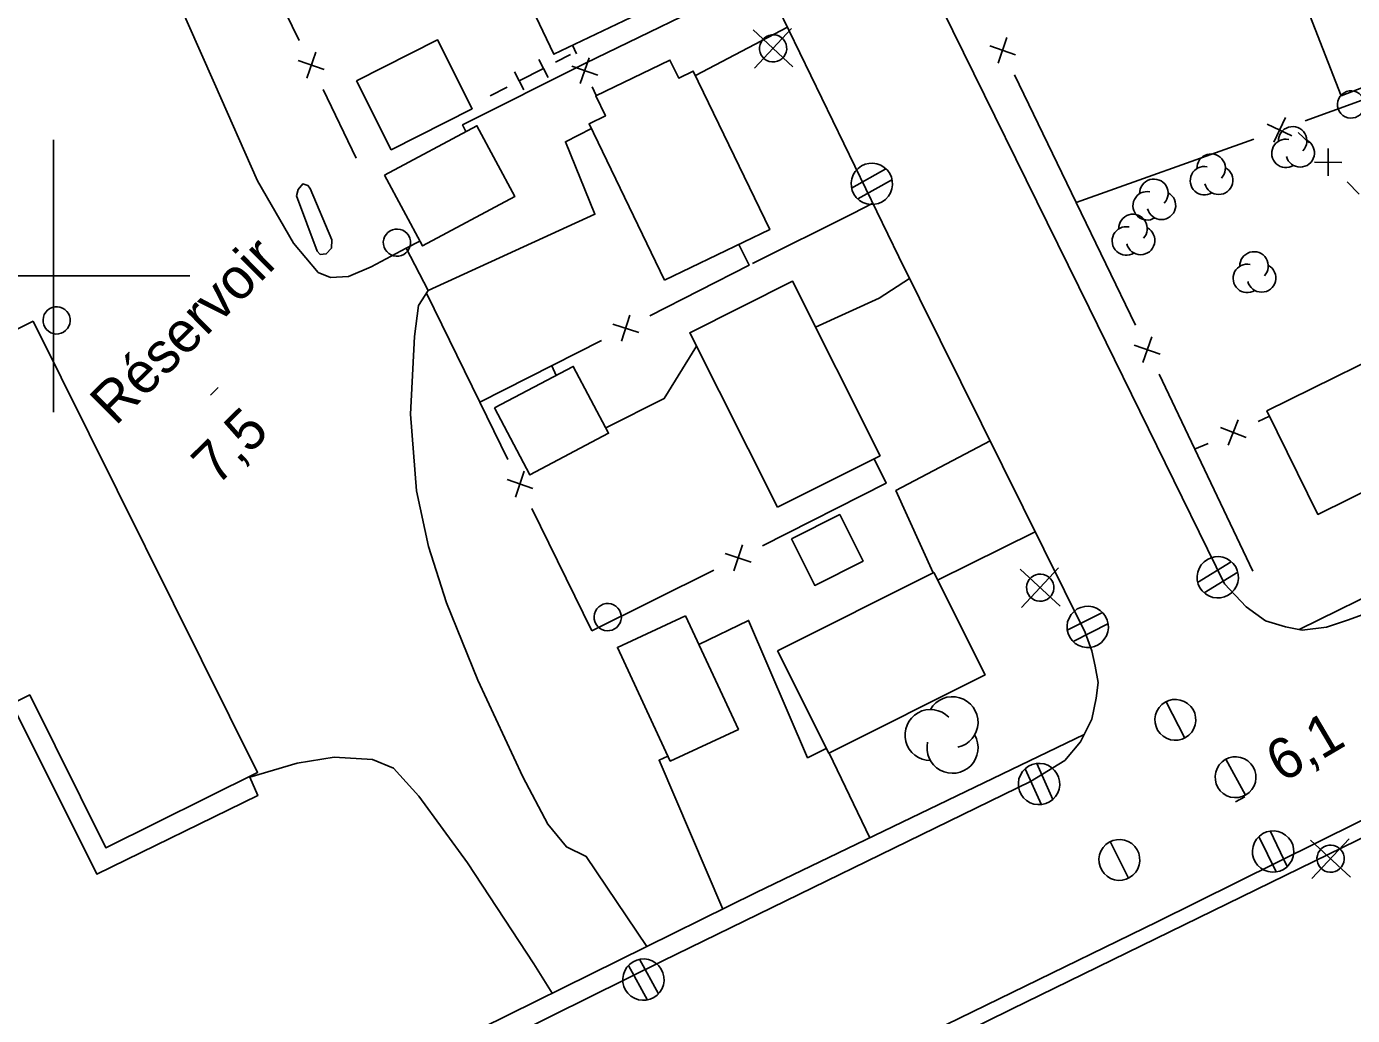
# Model space of a CAD drawing. Extents: x 381879 to 384696, y 5564785 to 5567594.
# Drawn here: x 383798 to 383895.3, y 5566545.7 to 5566618.3 of the extents above; entities that cross this region are included whole.
import ezdxf

# ---------------------------------------------------------------- set-up
doc = ezdxf.new("R2010")
doc.units = 0
for name, color, linetype in [('Niveau 19', 7, 'Continuous'), ('Niveau 21', 7, 'Continuous'), ('Niveau 22', 7, 'Continuous'), ('Niveau 3', 7, 'Continuous'), ('Niveau 31', 7, 'Continuous'), ('Niveau 33', 7, 'Continuous'), ('Niveau 36', 7, 'Continuous'), ('Niveau 37', 7, 'Continuous'), ('Niveau 44', 7, 'Continuous'), ('Niveau 52', 7, 'Continuous'), ('Niveau 61', 7, 'Continuous')]:
    doc.layers.add(name, color=color, linetype=linetype)

msp = doc.modelspace()

# ---------------------------------------------------------------- linework, layer by layer
at = {"layer": 'Niveau 19'}
for points in [[(383853.85, 5566618.26), (383847.09, 5566614.72)], [(383830.26, 5566610.6), (383830.01, 5566611.09), (383839.02, 5566615.63)], [(383839.46, 5566610.82), (383837.55, 5566609.85), (383839.72, 5566604.53), (383827.48, 5566598.93), (383825.87, 5566602.05), (383826.88, 5566602.56)], [(383851.29, 5566600.91), (383858.64, 5566604.59), (383860.11, 5566605.35)], [(383862.81, 5566599.81), (383860.58, 5566598.38), (383855.91, 5566596.25)], [(383847.18, 5566594.84), (383844.81, 5566591), (383840.51, 5566588.85)], [(383836.88, 5566592.7), (383836.55, 5566593.41)], [(383864.53, 5566578.22), (383861.81, 5566584.25), (383868.72, 5566587.89)], [(383872.03, 5566581.23), (383864.86, 5566577.68)], [(383847.34, 5566572.96), (383851, 5566574.71), (383855.33, 5566564.63), (383856.7, 5566565.32)], [(383849.11, 5566553.53), (383844.43, 5566564.45), (383845.08, 5566564.76)], [(383856.91, 5566564.97), (383859.9, 5566558.76)]]:
    msp.add_lwpolyline(points, dxfattribs=at)
at = {"layer": 'Niveau 21'}
for points in [[(383755.02, 5566596.86), (383767.93, 5566573.56), (383780.67, 5566550.72), (383790.58, 5566532.92), (383792.23, 5566530.71), (383794.36, 5566529.12), (383796.26, 5566528.28), (383798.24, 5566528.06), (383800.17, 5566528.13), (383801.26, 5566528.42), (383802.74, 5566528.96), (383823.09, 5566539.02), (383844.7, 5566549.74), (383871.68, 5566562.88), (383874.2, 5566564.44), (383875.36, 5566565.8), (383876.18, 5566567.46), (383876.51, 5566569.01), (383876.65, 5566570.16), (383876.44, 5566571.36), (383876.19, 5566572.48), (383875.7, 5566573.82), (383862.02, 5566601.4), (383850.72, 5566624.73)], [(383863.69, 5566622.69), (383875.98, 5566597.67), (383885.93, 5566577.41), (383887.5, 5566575.71), (383888.94, 5566574.68), (383890.4, 5566574.25), (383891.61, 5566574.01), (383893.41, 5566574.22), (383894.95, 5566574.74), (383896.37, 5566575.26), (383923.1, 5566588.09), (383927.69, 5566589.87), (383944.31, 5566595.43), (383979.52, 5566607.2), (384001.42, 5566614.57), (384004.07, 5566615.71), (384006.09, 5566616.8)], [(383904.61, 5566564.31), (383880.98, 5566552.58), (383849.05, 5566537.04), (383819.81, 5566522.66), (383808.96, 5566517.32), (383806.88, 5566515.72), (383805.93, 5566513.94), (383805.23, 5566512.12), (383804.95, 5566510.1), (383805.18, 5566508.11), (383805.55, 5566506.68), (383806.61, 5566504.47), (383821.97, 5566476.79), (383838.49, 5566446.66)]]:
    msp.add_lwpolyline(points, dxfattribs=at)
at = {"layer": 'Niveau 22'}
for points in [[(383891.4, 5566574.05), (383912.9, 5566584.63), (383922.15, 5566589.29), (383925.48, 5566590.71), (383928.43, 5566591.74), (383946.28, 5566597.67), (383969.25, 5566605.24), (383992.96, 5566613.08), (384002.53, 5566616.27), (384005.19, 5566617.71)], [(383757.7, 5566595.75), (383767.27, 5566578.23), (383774.82, 5566564.38), (383782.43, 5566550.78), (383789.62, 5566537.75), (383792.32, 5566533.2), (383793.87, 5566531.4), (383795.78, 5566530.31), (383797.51, 5566529.71), (383799.23, 5566529.65), (383800.55, 5566529.77), (383801.83, 5566530.23), (383803.37, 5566530.8), (383810.46, 5566534.29), (383831.36, 5566544.77), (383851.56, 5566554.74), (383875.63, 5566566.35)], [(383928.94, 5566574.92), (383906.19, 5566563.73), (383870.28, 5566546.19), (383842.91, 5566532.67), (383809.67, 5566516.34), (383807.9, 5566514.67), (383807.01, 5566513.07), (383806.6, 5566511.33), (383806.46, 5566509.72), (383806.84, 5566507.88), (383807.4, 5566506.15), (383808.97, 5566503.25), (383820.11, 5566483.51), (383835.47, 5566455.64), (383851.58, 5566426.94)]]:
    msp.add_lwpolyline(points, dxfattribs=at)
at = {"layer": 'Niveau 3'}
for p, q in [((383811.5, 5566591.24), (383812.07, 5566591.81)), ((383886.72, 5566561.39), (383887.42, 5566561.77))]:
    msp.add_line(p, q, dxfattribs=at)
at = {"layer": 'Niveau 31'}
for points in [[(383838.83, 5566631.67), (383844.42, 5566619.95), (383836.71, 5566616.27), (383831.12, 5566627.98)], [(383896.96, 5566623.83), (383900.22, 5566615.46), (383894.48, 5566613.22), (383891.22, 5566621.59)], [(383822.23, 5566614.32), (383828.18, 5566617.32), (383830.72, 5566612.27), (383824.77, 5566609.27)], [(383844.83, 5566599.68), (383839.29, 5566611.17), (383840.49, 5566611.75), (383839.78, 5566613.22), (383845.23, 5566615.85), (383845.87, 5566614.52), (383846.94, 5566615.04), (383852.55, 5566603.4)], [(383824.29, 5566607.41), (383831.06, 5566611.03), (383833.84, 5566605.83), (383827.07, 5566602.21)], [(383853.11, 5566583.02), (383846.68, 5566595.83), (383854.22, 5566599.61), (383860.65, 5566586.8)], [(383798.5, 5566596.69), (383814.96, 5566563.56), (383803.82, 5566558.03), (383798.25, 5566569.25), (383779.46, 5566559.92), (383773.71, 5566571.48), (383792.8, 5566580.96), (383787.66, 5566591.3)], [(383904.2, 5566588.15), (383892.78, 5566582.5), (383889.03, 5566590.09), (383900.64, 5566595.83), (383901.16, 5566594.78), (383902.97, 5566595.67), (383905.63, 5566590.3), (383903.62, 5566589.3)], [(383832.36, 5566590.31), (383838.13, 5566593.36), (383840.72, 5566588.45), (383834.95, 5566585.4)], [(383854.14, 5566580.71), (383857.69, 5566582.49), (383859.4, 5566579.07), (383855.85, 5566577.29)], [(383853.11, 5566572.49), (383864.58, 5566578.24), (383868.35, 5566570.71), (383856.88, 5566564.96)], [(383846.37, 5566575.05), (383850.25, 5566566.71), (383845.25, 5566564.39), (383841.37, 5566572.73)]]:
    msp.add_lwpolyline(points, close=True, dxfattribs=at)
at = {"layer": 'Niveau 33'}
msp.add_lwpolyline([(383818.83, 5566606.41), (383820.41, 5566602.66), (383820.4, 5566602.04), (383820, 5566601.62), (383819.57, 5566601.57), (383819.35, 5566601.83), (383817.81, 5566605.88), (383817.94, 5566606.34), (383818.28, 5566606.76), (383818.66, 5566606.64)], close=True, dxfattribs=at)
at = {"layer": 'Niveau 36'}
for p, q in [((383851.33, 5566618.07), (383854.25, 5566615.35)), ((383851.43, 5566615.25), (383854.15, 5566618.17)), ((383861.08, 5566607.86), (383858.55, 5566606.45)), ((383859.02, 5566605.66), (383861.55, 5566607.07)), ((383886.41, 5566579.02), (383883.93, 5566577.51)), ((383870.93, 5566578.48), (383873.85, 5566575.76)), ((383871.03, 5566575.66), (383873.75, 5566578.58)), ((383884.43, 5566576.74), (383886.91, 5566578.25)), ((383876.97, 5566575.3), (383874.38, 5566574)), ((383874.81, 5566573.18), (383877.4, 5566574.48)), ((383883.01, 5566566.08), (383881.63, 5566568.74)), ((383887.45, 5566561.88), (383886.03, 5566564.52)), ((383871.3, 5566563.83), (383872.48, 5566561.18)), ((383873.32, 5566561.57), (383872.14, 5566564.22)), ((383877.53, 5566558.48), (383878.87, 5566555.8)), ((383888.45, 5566558.86), (383889.71, 5566556.25)), ((383890.53, 5566556.66), (383889.27, 5566559.27)), ((383892.24, 5566558.59), (383895.16, 5566555.87)), ((383892.34, 5566555.77), (383895.06, 5566558.69)), ((383844.38, 5566547.3), (383842.98, 5566549.84)), ((383842.18, 5566549.38), (383843.58, 5566546.84))]:
    msp.add_line(p, q, dxfattribs=at)
for centre, major_axis, ratio in [((383852.797, 5566616.706), (0.116, -0.993), 0.99999), ((383895.21, 5566612.587), (0.799, -0.602), 0.999875), ((383860.042, 5566606.761), (1.212, -0.913), 0.999875), ((383825.19, 5566602.447), (0.799, -0.602), 0.999875), ((383800.22, 5566596.737), (0.799, -0.602), 0.999875), ((383885.428, 5566577.88), (-1.212, 0.913), 0.999875), ((383872.397, 5566577.116), (0.799, -0.602), 0.999875), ((383840.66, 5566574.957), (0.799, -0.602), 0.999875), ((383875.882, 5566574.241), (1.212, -0.913), 0.999875), ((383882.314, 5566567.417), (-1.198, 0.903), 0.999875), ((383872.311, 5566562.708), (-1.212, 0.913), 0.999875), ((383886.734, 5566563.207), (-1.198, 0.903), 0.999875), ((383889.489, 5566557.752), (1.212, -0.913), 0.999875), ((383878.206, 5566557.133), (1.198, -0.903), 0.999875), ((383893.707, 5566557.226), (0.799, -0.602), 0.999875), ((383843.281, 5566548.348), (-1.212, 0.913), 0.999875)]:
    msp.add_ellipse(centre, major_axis=major_axis, ratio=ratio, dxfattribs=at)
at = {"layer": 'Niveau 37'}
for p, q in [((383813.63, 5566626.26), (383818.02, 5566617.28)), ((383868.69, 5566616.89), (383870.59, 5566616.24)), ((383869.31, 5566615.61), (383869.96, 5566617.51)), ((383818.57, 5566614.53), (383819.23, 5566616.43)), ((383835.6, 5566615.9), (383836.28, 5566614.57)), ((383836.83, 5566615.69), (383837.94, 5566616.25)), ((383838.64, 5566614.12), (383839.31, 5566616.02)), ((383817.95, 5566615.81), (383819.85, 5566615.15)), ((383833.81, 5566614.99), (383834.5, 5566613.66)), ((383834.16, 5566614.32), (383835.94, 5566615.23)), ((383838.03, 5566615.41), (383839.93, 5566614.74)), ((383870.52, 5566614.77), (383875.04, 5566605.4)), ((383819.78, 5566613.68), (383822.2, 5566608.64)), ((383832.03, 5566613.21), (383833.27, 5566613.87)), ((383890.87, 5566610.29), (383889.06, 5566611.15)), ((383889.53, 5566609.81), (383890.39, 5566611.63)), ((383875.04, 5566605.4), (383888.08, 5566610.05)), ((383892.13, 5566609.78), (383891.32, 5566610.52)), ((383893.54, 5566609.35), (383893.52, 5566607.34)), ((383894.53, 5566608.34), (383892.52, 5566608.36)), ((383895.8, 5566606), (383894.93, 5566606.92)), ((383875.04, 5566605.4), (383879.38, 5566596.39)), ((383842.94, 5566595.85), (383841.03, 5566596.47)), ((383841.67, 5566595.21), (383842.29, 5566597.12)), ((383879.92, 5566593.64), (383880.58, 5566595.54)), ((383831.28, 5566590.73), (383840.2, 5566595.26)), ((383879.3, 5566594.92), (383881.2, 5566594.26)), ((383881.12, 5566592.79), (383888.01, 5566578.32)), ((383888.39, 5566589.32), (383889.22, 5566589.7)), ((383887.5, 5566588.15), (383885.63, 5566588.88)), ((383886.2, 5566587.58), (383886.93, 5566589.45)), ((383883.72, 5566587.28), (383884.73, 5566587.71)), ((383835.17, 5566584.39), (383833.27, 5566585.05)), ((383834.54, 5566585.67), (383833.89, 5566583.77)), ((383839.49, 5566573.94), (383835.1, 5566582.92)), ((383849.91, 5566578.35), (383850.54, 5566580.26)), ((383851.18, 5566578.99), (383849.27, 5566579.62)), ((383839.49, 5566573.94), (383848.44, 5566578.41))]:
    msp.add_line(p, q, dxfattribs=at)
for points in [[(383839.02, 5566615.63), (383850.74, 5566621.32)], [(383838.38, 5566616.3), (383838.08, 5566616.93)], [(383891.85, 5566611.39), (383902.17, 5566615.12), (383904.33, 5566610.95)], [(383839.81, 5566613.24), (383839.52, 5566613.89)], [(383843.76, 5566597.07), (383851.03, 5566600.78), (383850.29, 5566602.31)], [(383833.34, 5566586.52), (383831.28, 5566590.73), (383827.36, 5566598.74)], [(383852.01, 5566580.2), (383861.09, 5566584.78), (383860.22, 5566586.58)]]:
    msp.add_lwpolyline(points, dxfattribs=at)
at = {"layer": 'Niveau 44'}
for centre, start, end in [((383865.961, 5566567.241), 282.26915, 149.72624), ((383864.35, 5566566.304), 44.11535, 269.80394), ((383865.961, 5566565.367), 166.93684, 29.62121)]:
    msp.add_arc(centre, 1.874, start, end, dxfattribs=at)
for centre, start_param, end_param in [((383890.921, 5566609.917), 6.162675, 10.101684), ((383890.43, 5566609), 2.023129, 5.909704), ((383891.475, 5566609.036), 4.036058, 8.005933), ((383884.45, 5566606.99), 2.023129, 5.909704), ((383884.941, 5566607.907), 6.162675, 10.101684), ((383880.741, 5566606.067), 6.162675, 10.101684), ((383885.495, 5566607.026), 4.036058, 8.005933), ((383880.25, 5566605.15), 2.023129, 5.909704), ((383881.295, 5566605.186), 4.036058, 8.005933), ((383879.211, 5566603.487), 6.162675, 10.101684), ((383878.72, 5566602.57), 2.023129, 5.909704), ((383879.765, 5566602.606), 4.036058, 8.005933), ((383888.091, 5566600.737), 6.162675, 10.101684), ((383887.6, 5566599.82), 2.023129, 5.909704), ((383888.645, 5566599.856), 4.036058, 8.005933)]:
    msp.add_ellipse(centre, major_axis=(0.836, -0.629), ratio=0.999875, start_param=start_param, end_param=end_param, dxfattribs=at)
at = {"layer": 'Niveau 52'}
for points in [[(383799.86, 5566646), (383802.48, 5566638.07), (383805.43, 5566631.09), (383808.84, 5566620.83), (383811.81, 5566614.13), (383814.95, 5566606.98)], [(383814.95, 5566606.98), (383817.61, 5566602.4), (383819.42, 5566600.25), (383820.32, 5566599.88), (383821.65, 5566599.96), (383823.29, 5566600.66), (383825.87, 5566602.05)], [(383827.48, 5566598.93), (383826.77, 5566597.82), (383826.47, 5566595.56), (383826.18, 5566589.86), (383826.63, 5566584.23), (383827.51, 5566580.13), (383828.82, 5566576), (383831.14, 5566570.34), (383834.42, 5566563.23), (383836.27, 5566559.75), (383837.63, 5566558.1), (383839.08, 5566557.39), (383843.52, 5566550.77)], [(383796.94, 5566568.6), (383803.16, 5566556.09), (383814.98, 5566561.86), (383814.4, 5566563.21)], [(383814.4, 5566563.21), (383817.87, 5566564.24), (383820.59, 5566564.68), (383823.39, 5566564.51), (383824.94, 5566563.88), (383826.8, 5566561.81), (383830.36, 5566556.93), (383835.24, 5566549.51), (383836.59, 5566547.35)]]:
    msp.add_lwpolyline(points, dxfattribs=at)
at = {"layer": 'Niveau 61'}
for points in [[(383800, 5566610), (383800, 5566600), (383800, 5566590)], [(383790, 5566600), (383800, 5566600), (383810, 5566600)]]:
    msp.add_lwpolyline(points, dxfattribs=at)

# ---------------------------------------------------------------- texts
at = {"layer": 'Niveau 3'}
for s, height, rotation, p in [('7,5', 3, 44.7717, (383811.98, 5566584.52)), ('6,1', 2.9996, 30.5407, (383890.15, 5566562.76))]:
    msp.add_text(s, height=height, rotation=rotation, dxfattribs=at).set_placement(p)
at = {"layer": 'Niveau 33'}
msp.add_text('Réservoir', height=3, rotation=44.7717, dxfattribs=at).set_placement((383804.53, 5566588.94))

doc.saveas('drawing.dxf')
